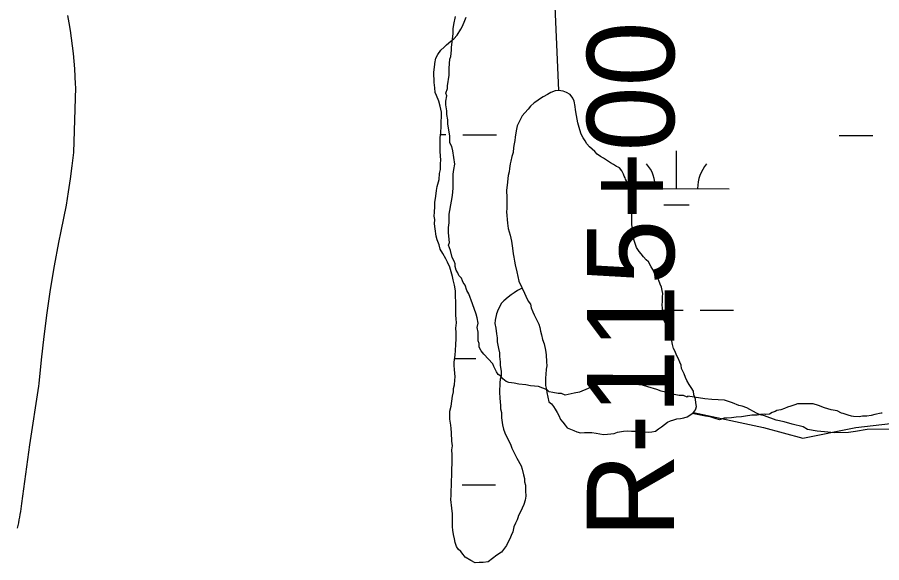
# Model space of a CAD drawing. Extents: x 3180038 to 3217926, y 922069 to 947485.
# Drawn here: x 3189237 to 3190059, y 933923 to 934441 of the extents above; entities that cross this region are included whole.
import ezdxf

# ---------------------------------------------------------------- set-up
doc = ezdxf.new("R2010")
doc.units = 0
for name, color, linetype in [('V-LEVE-TOET', 7, 'Continuous'), ('V-RIVR-RANG-IDEN', 7, 'Continuous'), ('V-SITE-VEGE', 7, 'Continuous'), ('V-TOPO-SHOR', 7, 'Continuous'), ('V-WETL-SWMP', 7, 'Continuous')]:
    doc.layers.add(name, color=color, linetype=linetype)

msp = doc.modelspace()

# ---------------------------------------------------------------- linework, layer by layer
at = {"layer": 'V-LEVE-TOET'}
msp.add_lwpolyline([(3189284.39, 934442.64), (3189285.73, 934435.44), (3189286.95, 934428.21), (3189288.04, 934420.96), (3189289, 934413.7), (3189289.84, 934406.42), (3189290.55, 934399.12), (3189291.13, 934391.82), (3189291.59, 934384.5), (3189291.92, 934377.18), (3189292.02, 934374.04), (3189292.02, 934374.04), (3189290.24, 934312.23), (3189290.24, 934312.23), (3189288.78, 934299.74), (3189287.11, 934287.27), (3189285.22, 934274.84), (3189283.12, 934262.44), (3189280.8, 934250.08), (3189278.26, 934237.76), (3189275.8, 934226.76), (3189275.8, 934226.76), (3189271.74, 934204.57), (3189268.07, 934182.32), (3189264.79, 934160), (3189261.9, 934137.63), (3189259.39, 934115.21), (3189257.28, 934092.76), (3189257.08, 934090.39), (3189257.08, 934090.39), (3189248.45, 934034.68), (3189240.76, 933978.84), (3189240.45, 933976.46), (3189240.45, 933976.46), (3189240.12, 933973.8), (3189239.74, 933971.14), (3189239.32, 933968.49), (3189238.85, 933965.85), (3189238.34, 933963.21), (3189237.78, 933960.59), (3189237.17, 933957.98), (3189236.52, 933955.37)], dxfattribs=at)
at = {"layer": 'V-SITE-VEGE'}
for points in [[(3189651.24, 934278.41), (3189651.08, 934291.93), (3189651.87, 934296.17), (3189652.65, 934301.25), (3189650.8, 934313.92), (3189649.91, 934318.13), (3189648.17, 934321.49), (3189648.09, 934328.26), (3189646.27, 934339.22), (3189646.21, 934343.45), (3189645.3, 934348.51), (3189645.26, 934351.9), (3189644.34, 934357.8), (3189644.3, 934361.18), (3189645.08, 934366.27), (3189644.21, 934368.79), (3189645.84, 934373.04), (3189645.81, 934375.58), (3189647.38, 934385.74), (3189647.29, 934392.51), (3189648.04, 934400.97), (3189648.85, 934403.52), (3189649.62, 934409.44), (3189649.59, 934411.98), (3189651.11, 934425.53), (3189651.06, 934429.75), (3189651.85, 934433.99), (3189653.45, 934441.62)], [(3190067.54, 934049.35), (3190044.72, 934049.07), (3190033.75, 934047.25), (3190027, 934046.32), (3190013.47, 934046.15), (3190004.16, 934046.88), (3189997.39, 934047.64), (3189988.06, 934049.22), (3189983.81, 934051.7), (3189973.63, 934054.11), (3189965.99, 934056.55), (3189958.36, 934058.15), (3189947.32, 934062.24), (3189943.08, 934063.03), (3189939.68, 934064.68), (3189930.32, 934069.64), (3189926.07, 934071.28), (3189922.68, 934072.08), (3189916.73, 934074.54), (3189909.09, 934076.99), (3189897.24, 934077.68), (3189890.47, 934078.44), (3189880.3, 934080.01), (3189874.37, 934080.78), (3189873.54, 934079.93), (3189870.14, 934081.58), (3189865.91, 934081.52), (3189858.28, 934083.12), (3189853.19, 934084.75), (3189848.95, 934085.54), (3189844.7, 934087.18), (3189836.22, 934089.61), (3189826.03, 934092.87), (3189820.93, 934095.34), (3189814.99, 934096.96), (3189805.67, 934098.53), (3189799.75, 934098.46), (3189787.15, 934091.54), (3189779.59, 934088.06), (3189771.17, 934084.58), (3189766.11, 934083.67), (3189757.68, 934081.87), (3189754.28, 934083.52), (3189750.89, 934083.48), (3189745.81, 934084.26), (3189742.42, 934085.07), (3189740.71, 934086.74), (3189732.21, 934090.01), (3189724.59, 934090.77), (3189720.36, 934091.56), (3189713.58, 934092.32), (3189709.34, 934093.11), (3189704.26, 934093.89), (3189701.72, 934094.71), (3189698.3, 934097.2), (3189696.58, 934099.72), (3189694.02, 934101.38), (3189692.3, 934103.89), (3189689.7, 934108.94), (3189688.83, 934111.46), (3189680.26, 934120.65), (3189677.68, 934124.01), (3189675.95, 934127.36), (3189675.9, 934130.75), (3189675.03, 934133.27), (3189674.92, 934141.72), (3189674.02, 934145.94), (3189674.82, 934150.18), (3189673.91, 934155.24), (3189673.02, 934158.61), (3189669.51, 934168.72), (3189666.02, 934177.98), (3189664.28, 934181.33), (3189662.53, 934186.39), (3189660.81, 934188.9), (3189659.94, 934190.58), (3189659.07, 934193.11), (3189656.5, 934195.61), (3189655.62, 934198.14), (3189653.9, 934200.65), (3189653.01, 934204.02), (3189652.98, 934206.56), (3189652.1, 934209.09), (3189650.37, 934212.45), (3189648.6, 934219.19), (3189646.84, 934224.24), (3189647.66, 934226.79), (3189646.7, 934236.07), (3189646.63, 934241.15), (3189647.42, 934245.39), (3189647.32, 934253.84), (3189648.13, 934257.23), (3189650.48, 934271.63), (3189651.24, 934278.41)]]:
    msp.add_lwpolyline(points, dxfattribs=at)
at = {"layer": 'V-TOPO-SHOR'}
for points in [[(3190415.19, 937099.54), (3190388.87, 937087.84), (3190378.73, 937064.19), (3190368.6, 937043.93), (3190192.95, 936689.24), (3189882.18, 936037.3), (3189726.79, 935760.3), (3189520.74, 935432.64), (3189334.95, 935169.16), (3189399.13, 935172.54), (3189476.82, 935067.83), (3189524.11, 934946.22), (3189571.41, 934865.15), (3189625.45, 934824.61), (3189672.74, 934790.83), (3189730.17, 934743.54), (3189740.3, 934652.34), (3189747.06, 934473.31), (3189751.36, 934371.15)], [(3189881.8, 934068.69), (3189882.56, 934071.07), (3189882.01, 934074.62), (3189881.46, 934077.91), (3189880.14, 934082.21), (3189879.59, 934085.51), (3189877.52, 934089.04), (3189875.45, 934092.06), (3189873.37, 934095.84), (3189872.06, 934098.62), (3189870.75, 934101.91), (3189868.4, 934107.21), (3189867.86, 934110.25), (3189866.8, 934113.28), (3189864.98, 934117.07), (3189863.68, 934119.85), (3189862.11, 934123.13), (3189860.8, 934126.16), (3189859.74, 934129.96), (3189859.19, 934133.51), (3189858.39, 934136.55), (3189857.58, 934140.09), (3189856.28, 934143.12), (3189854.97, 934145.9), (3189853.14, 934149.94), (3189851.58, 934153.48), (3189850.51, 934157.53), (3189850.21, 934161.08), (3189850.17, 934164.38), (3189849.88, 934167.68), (3189850.34, 934170.73), (3189850.29, 934175.3), (3189850.5, 934178.35), (3189849.96, 934181.39), (3189849.42, 934184.43), (3189848.11, 934187.21), (3189846.8, 934190.75), (3189845.24, 934193.78), (3189842.39, 934198.31), (3189841.08, 934201.09), (3189839.52, 934203.86), (3189836.93, 934208.4), (3189834.62, 934210.41), (3189832.3, 934213.17), (3189829.98, 934215.94), (3189828.17, 934218.45), (3189825.58, 934222.23), (3189824.27, 934225.77), (3189822.95, 934229.56), (3189822.4, 934233.11), (3189821.85, 934236.66), (3189821.56, 934239.7), (3189821, 934244.01), (3189821.21, 934247.07), (3189821.16, 934251.13), (3189821.34, 934256.97), (3189821.56, 934260.02), (3189821.26, 934263.83), (3189820.73, 934265.34), (3189819.91, 934270.16), (3189819.63, 934272.19), (3189819.11, 934273.2), (3189817.77, 934278.77), (3189816.97, 934281.8), (3189815.91, 934285.6), (3189815.13, 934287.12), (3189814.6, 934288.38), (3189813.82, 934289.89), (3189813.04, 934291.66), (3189811.48, 934294.94), (3189809.41, 934297.71), (3189808.13, 934298.46), (3189806.6, 934299.2), (3189803.53, 934300.94), (3189800.71, 934302.68), (3189797.13, 934305.18), (3189794.06, 934306.92), (3189791.24, 934308.66), (3189788.17, 934310.91), (3189785.85, 934313.17), (3189783.29, 934315.42), (3189780.97, 934317.68), (3189778.14, 934320.69), (3189776.58, 934323.46), (3189774.77, 934326.23), (3189772.95, 934329.77), (3189771.63, 934333.81), (3189769.77, 934340.65), (3189768.96, 934343.94), (3189768.41, 934347.49), (3189767.59, 934352.81), (3189767.29, 934356.11), (3189766.21, 934361.17), (3189764.91, 934363.95), (3189762.32, 934367.47), (3189759, 934369.47), (3189755.68, 934370.69), (3189751.36, 934371.15), (3189748.31, 934370.86), (3189744.02, 934369.28), (3189740.74, 934367.46)], [(3189740.74, 934367.46), (3189736.7, 934365.13), (3189733.17, 934363.05), (3189730.66, 934361.24), (3189728.14, 934359.43), (3189724.62, 934356.34), (3189722.37, 934353.52), (3189719.37, 934350.18), (3189716.86, 934347.1), (3189713.64, 934340.97), (3189712.16, 934337.65), (3189710.95, 934332.81), (3189710.26, 934326.96), (3189709.79, 934323.65), (3189709.07, 934320.59), (3189708.6, 934317.03), (3189708.15, 934312.46), (3189707.91, 934311.44), (3189706.93, 934308.63), (3189705.97, 934304.05), (3189705.49, 934301.5), (3189704.79, 934297.18), (3189704.31, 934294.12), (3189703.6, 934290.56), (3189702.44, 934281.4), (3189701.99, 934276.57), (3189702.08, 934269.21), (3189702.17, 934262.35), (3189702.2, 934259.31), (3189701.99, 934256), (3189702.89, 934245.09), (3189703.46, 934240.27), (3189705.32, 934233.69), (3189706.66, 934228.12), (3189707.22, 934223.81), (3189708.04, 934219), (3189708.33, 934215.95), (3189708.88, 934212.91), (3189709.43, 934209.11), (3189710.24, 934205.56), (3189711.59, 934198.98), (3189712.66, 934194.67), (3189713.73, 934190.12), (3189716.6, 934184.06), (3189718.95, 934178.75), (3189720.25, 934175.98), (3189722.6, 934171.18), (3189724.67, 934168.41), (3189725.47, 934164.87), (3189726.79, 934161.07), (3189728.35, 934158.04), (3189730.17, 934154.26), (3189732.52, 934149.21), (3189733.57, 934146.17), (3189734.38, 934142.63), (3189735.19, 934139.08), (3189736.25, 934134.78), (3189737.83, 934130.48), (3189738.92, 934124.4), (3189739.74, 934120.09), (3189740.07, 934113.49), (3189740.38, 934109.69), (3189739.65, 934106.63), (3189739.21, 934101.55), (3189738.99, 934098.24), (3189739.04, 934094.69), (3189739.08, 934091.13), (3189739.89, 934087.33), (3189740.18, 934084.29), (3189742.07, 934075.42)], [(3189879.59, 934065.44), (3189946.36, 934051.06), (3189983.51, 934040.93), (3190034.18, 934051.06), (3190091.61, 934057.82), (3190132.14, 934071.33), (3190179.44, 934078.09), (3190226.73, 934071.33), (3190267.26, 934054.44), (3190328.07, 934054.44), (3190368.6, 934061.2), (3190415.89, 934081.46), (3190466.56, 934091.6), (3190527.36, 934091.6), (3190594.92, 934094.98), (3190655.73, 934088.22), (3190719.91, 934091.6), (3190763.82, 934101.73), (3190821.25, 934111.87), (3190980.01, 934189.56)], [(3189742.07, 934075.42), (3189744.63, 934073.42), (3189746.44, 934070.91), (3189748.25, 934068.39), (3189750.07, 934065.36), (3189751.63, 934062.34), (3189753.2, 934058.8), (3189755.52, 934056.04), (3189757.58, 934053.27), (3189759.65, 934050.75), (3189762.71, 934049.52), (3189765.77, 934048.29), (3189768.83, 934047.06), (3189772.4, 934046.09), (3189775.95, 934046.38), (3189779.51, 934046.43), (3189783.06, 934046.47), (3189787.14, 934045.76), (3189790.7, 934045.04), (3189794.26, 934044.58), (3189797.81, 934044.62), (3189801.11, 934044.92), (3189804.15, 934045.46), (3189807.44, 934046.52), (3189813.27, 934047.61), (3189817.33, 934047.91), (3189820.64, 934047.45), (3189823.93, 934047.74), (3189827.49, 934047.53), (3189830.54, 934047.06), (3189833.59, 934047.1), (3189837.15, 934046.63), (3189840.2, 934046.93), (3189843.49, 934047.73), (3189846.51, 934049.8), (3189849.28, 934051.61), (3189852.05, 934053.93), (3189855.07, 934056), (3189857.85, 934057.3), (3189860.88, 934058.36), (3189863.92, 934059.16), (3189867.21, 934059.71), (3189870.51, 934060.25), (3189873.54, 934061.31), (3189876.32, 934062.87), (3189878.42, 934064.53)], [(3189878.42, 934064.53), (3189879.59, 934065.44), (3189881.59, 934068.01), (3189881.8, 934068.69)]]:
    msp.add_lwpolyline(points, dxfattribs=at)
at = {"layer": 'V-WETL-SWMP'}
for p, q in [((3189639.17, 934329.33), (3189644.35, 934329.32)), ((3189660.35, 934329.29), (3189692.35, 934329.21)), ((3190018.26, 934328.48), (3190050.26, 934328.41)), ((3189863.55, 934278.09), (3189863.64, 934314.09)), ((3189817.91, 934278.19), (3189913.55, 934277.98)), ((3189851.52, 934262.68), (3189875.52, 934262.63)), ((3189850.17, 934162.69), (3189869.88, 934162.65)), ((3189885.88, 934162.61), (3189917.88, 934162.54)), ((3189652.61, 934116.71), (3189672.72, 934116.66)), ((3189659.6, 933996.62), (3189691.6, 933996.55))]:
    msp.add_line(p, q, dxfattribs=at)
for points in [[(3189633.65, 934248.7), (3189633.21, 934251.92), (3189633.57, 934255.55), (3189633.9, 934261.2), (3189633.85, 934264.83), (3189634.59, 934270.88), (3189635.33, 934276.13), (3189636.08, 934280.18), (3189638.02, 934286.65), (3189638.35, 934292.3), (3189639.11, 934296.34), (3189639.04, 934301.98), (3189639.4, 934305.21), (3189638.9, 934313.27), (3189638.83, 934318.91), (3189638.78, 934322.54), (3189638.73, 934326.57), (3189639.49, 934331.02), (3189639.81, 934337.47), (3189639.75, 934342.31), (3189640.11, 934345.54), (3189640.05, 934350.78), (3189638.77, 934356.41), (3189637.5, 934361.23), (3189635.42, 934366.44), (3189634.17, 934369.25), (3189633.72, 934373.68), (3189633.25, 934378.91), (3189632.72, 934388.58), (3189633.84, 934395.85), (3189633.83, 934397.06), (3189634.58, 934401.91), (3189636.55, 934405.56), (3189639.32, 934409.63), (3189642.51, 934412.49), (3189644.9, 934414.54), (3189648.89, 934418.21), (3189651.68, 934420.27), (3189654.86, 934423.93), (3189658.42, 934429.62), (3189660, 934432.46), (3189662.35, 934437.73), (3189663.52, 934440.97)], [(3189774.77, 934326.23), (3189772.95, 934329.77), (3189771.63, 934333.81), (3189769.77, 934340.65), (3189768.96, 934343.94), (3189768.41, 934347.49), (3189767.59, 934352.81), (3189767.29, 934356.11), (3189766.21, 934361.17), (3189764.91, 934363.95), (3189762.32, 934367.48), (3189759, 934369.47), (3189755.68, 934370.69), (3189751.36, 934371.15), (3189748.31, 934370.86), (3189744.02, 934369.28), (3189740.74, 934367.46), (3189736.7, 934365.13), (3189733.17, 934363.05), (3189730.66, 934361.24), (3189728.14, 934359.43), (3189724.62, 934356.34), (3189722.37, 934353.52), (3189719.37, 934350.18), (3189716.86, 934347.1), (3189713.64, 934340.97), (3189712.16, 934337.65), (3189710.95, 934332.81), (3189710.26, 934326.96), (3189709.79, 934323.65), (3189709.07, 934320.59), (3189708.6, 934317.03), (3189708.15, 934312.46), (3189707.91, 934311.44), (3189706.93, 934308.63), (3189705.97, 934304.05), (3189705.49, 934301.5), (3189704.78, 934297.18), (3189704.31, 934294.12), (3189703.6, 934290.56), (3189702.44, 934281.4), (3189701.99, 934276.57), (3189702.08, 934269.21), (3189702.17, 934262.35), (3189702.21, 934259.31), (3189701.99, 934256), (3189702.89, 934245.09), (3189703.46, 934240.27), (3189705.32, 934233.69), (3189706.66, 934228.12), (3189707.22, 934223.81), (3189708.04, 934219), (3189708.33, 934215.95), (3189708.88, 934212.91), (3189709.43, 934209.11), (3189710.24, 934205.56), (3189711.59, 934198.98), (3189712.66, 934194.67), (3189713.73, 934190.12), (3189716.6, 934184.06), (3189716.91, 934183.35), (3189712.3, 934181.14), (3189709.1, 934179.08), (3189706.3, 934177.03), (3189703.5, 934174.98), (3189699.52, 934171.3), (3189696.73, 934168.85), (3189695.55, 934166.01), (3189693.98, 934163.17), (3189692.41, 934159.12), (3189691.28, 934153.06), (3189690.92, 934149.83), (3189691.78, 934145.4), (3189692.24, 934140.17), (3189693.1, 934136.15), (3189693.15, 934132.52), (3189694.43, 934126.09), (3189695.29, 934122.06), (3189695.34, 934118.44), (3189695.8, 934113.6), (3189695.84, 934109.98), (3189696.71, 934104.75), (3189696.77, 934100.31), (3189696, 934097.08), (3189695.65, 934093.44), (3189695.35, 934084.57), (3189695.42, 934078.93), (3189696.31, 934072.09), (3189696.35, 934068.86), (3189697.2, 934065.24), (3189697.26, 934060.41), (3189698.15, 934053.56), (3189699.01, 934049.54), (3189700.27, 934045.93), (3189703.16, 934039.92), (3189705.64, 934035.11), (3189706.89, 934031.5), (3189710.2, 934025.09), (3189711.85, 934021.88), (3189715.97, 934014.68), (3189716.82, 934011.46)], [(3189940.12, 934062.87), (3189936.9, 934062.83), (3189935.29, 934062.81), (3189929.25, 934061.93), (3189925.23, 934061.07), (3189920.39, 934061.01), (3189915.97, 934060.15), (3189911.53, 934060.1), (3189908.71, 934060.06), (3189904.3, 934058.4), (3189900.25, 934059.55), (3189899.44, 934059.95), (3189895.4, 934061.11), (3189890.95, 934061.86), (3189878.42, 934064.53), (3189879.59, 934065.44), (3189881.59, 934068.01), (3189882.56, 934071.07), (3189882.01, 934074.62), (3189881.46, 934077.91), (3189880.14, 934082.21), (3189879.59, 934085.51), (3189877.52, 934089.04), (3189875.45, 934092.06), (3189873.37, 934095.84), (3189872.06, 934098.62), (3189870.75, 934101.91), (3189868.4, 934107.21), (3189867.86, 934110.25), (3189866.8, 934113.29), (3189864.98, 934117.07), (3189863.67, 934119.85), (3189862.11, 934123.13), (3189860.8, 934126.16), (3189859.74, 934129.96), (3189859.19, 934133.51), (3189858.39, 934136.55), (3189857.58, 934140.09), (3189856.28, 934143.12), (3189854.97, 934145.9), (3189853.14, 934149.94), (3189851.58, 934153.48), (3189850.51, 934157.53), (3189850.21, 934161.08), (3189850.17, 934164.38), (3189849.88, 934167.68), (3189850.35, 934170.73), (3189850.29, 934175.3), (3189850.51, 934178.35), (3189849.96, 934181.39), (3189849.41, 934184.43), (3189848.11, 934187.21), (3189846.8, 934190.75), (3189845.24, 934193.78), (3189842.39, 934198.31), (3189841.08, 934201.09), (3189839.52, 934203.86), (3189836.93, 934208.4), (3189834.62, 934210.41), (3189832.3, 934213.17), (3189829.98, 934215.94), (3189828.17, 934218.45), (3189825.58, 934222.23), (3189824.27, 934225.77), (3189822.95, 934229.56), (3189822.4, 934233.11), (3189821.85, 934236.66), (3189821.56, 934239.7), (3189820.99, 934244.02), (3189821.21, 934247.07), (3189821.16, 934251.13), (3189821.34, 934256.97), (3189821.56, 934260.02), (3189821.26, 934263.83), (3189820.73, 934265.34), (3189819.91, 934270.16), (3189819.63, 934272.19), (3189819.11, 934273.2), (3189817.77, 934278.77), (3189816.97, 934281.81), (3189815.91, 934285.6), (3189815.13, 934287.12), (3189814.6, 934288.38), (3189813.82, 934289.89), (3189813.04, 934291.66), (3189811.48, 934294.94), (3189809.41, 934297.71), (3189808.13, 934298.46), (3189806.6, 934299.2), (3189803.53, 934300.94), (3189800.71, 934302.68), (3189797.13, 934305.18), (3189794.06, 934306.92), (3189791.24, 934308.66), (3189788.17, 934310.91), (3189785.85, 934313.17), (3189783.29, 934315.42), (3189780.97, 934317.68), (3189778.14, 934320.69), (3189776.58, 934323.46), (3189774.77, 934326.23)], [(3189716.82, 934011.46), (3189718.09, 934006.24), (3189718.94, 934002.62), (3189718.98, 933999.39), (3189719.83, 933996.18), (3189719.89, 933990.94), (3189720.36, 933985.7), (3189719.6, 933982.07), (3189718.44, 933978.02), (3189716.87, 933974.37), (3189712.94, 933966.66), (3189712.94, 933966.26), (3189712.17, 933963.43), (3189710.6, 933960.18), (3189709.03, 933956.54), (3189707.88, 933952.09), (3189706.31, 933948.44), (3189705.14, 933945.2), (3189703.56, 933942.36), (3189701.99, 933939.11), (3189700.01, 933936.27), (3189697.23, 933932.6), (3189692.84, 933929.73), (3189688.44, 933926.45), (3189684.45, 933923.58), (3189679.62, 933922.71), (3189675.99, 933922.66), (3189671.96, 933922.61), (3189667.9, 933924.58), (3189662.62, 933927.74), (3189660.57, 933930.54), (3189658.52, 933933.33), (3189656.08, 933935.32), (3189654.43, 933938.12), (3189653.18, 933941.73), (3189652.33, 933945.35), (3189651.47, 933949.37), (3189651.02, 933953.4), (3189650.57, 933956.62), (3189650.52, 933961.05), (3189650.48, 933964.28), (3189650.42, 933969.11), (3189649.95, 933974.35), (3189649.04, 933982.8), (3189649.4, 933986.44), (3189649.36, 933989.66), (3189649.67, 933997.33), (3189649.62, 934000.95), (3189649.97, 934004.99), (3189649.9, 934011.04), (3189650.23, 934017.09), (3189650.18, 934021.12), (3189650.13, 934025.15), (3189650.07, 934029.99), (3189650.43, 934033.62), (3189649.97, 934038.05), (3189649.47, 934046.11), (3189649.42, 934050.14), (3189648.97, 934053.36), (3189648.1, 934058.99), (3189648.05, 934063.02), (3189648, 934066.65), (3189649.15, 934071.5), (3189649.9, 934075.95), (3189650.65, 934080.79), (3189651.4, 934084.83), (3189651.36, 934088.06), (3189652.53, 934091.7), (3189652.88, 934096.14), (3189653.24, 934099.37), (3189652.8, 934102.59), (3189652.35, 934106.21), (3189652.3, 934109.84), (3189652.26, 934113.07), (3189652.99, 934119.93), (3189653.33, 934124.37), (3189653.67, 934130.02), (3189654, 934135.26), (3189653.93, 934141.31), (3189653.88, 934145.34), (3189654.22, 934150.58), (3189654.17, 934154.21), (3189653.73, 934157.83), (3189653.65, 934163.88), (3189653.57, 934170.73), (3189653.51, 934175.17), (3189653.44, 934180.81), (3189652.56, 934186.44), (3189651.3, 934191.27), (3189650.45, 934194.48), (3189647.92, 934203.32), (3189645.85, 934208.13), (3189644.19, 934211.34), (3189641.31, 934216.54), (3189638.84, 934220.54), (3189637.98, 934224.56), (3189635.91, 934229.38), (3189635.06, 934232.99), (3189634.16, 934239.84), (3189633.3, 934244.66), (3189633.65, 934248.7)], [(3190059.03, 934064.75), (3190058.23, 934064.74), (3190052.2, 934063.45), (3190048.58, 934062.6), (3190044.56, 934061.75), (3190040.53, 934061.7), (3190037.31, 934061.25), (3190031.66, 934061.59), (3190030.04, 934061.97), (3190026.81, 934062.74), (3190021.95, 934064.29), (3190020.33, 934064.67), (3190016.27, 934067.04), (3190010.62, 934067.78), (3190004.14, 934069.71), (3189998.47, 934072.06), (3189993.61, 934073.61), (3189987.97, 934073.54), (3189983.94, 934073.49), (3189978.7, 934073.43), (3189975.89, 934072.59), (3189972.27, 934071.33), (3189969.06, 934070.49), (3189966.25, 934069.24), (3189962.64, 934067.99), (3189959.02, 934067.14), (3189957.42, 934066.31), (3189954.61, 934065.47), (3189951.8, 934063.82), (3189948.58, 934063.38), (3189947.37, 934063.77), (3189943.34, 934063.31), (3189940.12, 934062.87)]]:
    msp.add_lwpolyline(points, dxfattribs=at)
for centre, start, end in [((3189808.31, 934278.69), 359.09904, 40.6427), ((3189918.8, 934278.44), 139.09899, 180.64264)]:
    msp.add_arc(centre, 35.25, start, end, dxfattribs=at)

# ---------------------------------------------------------------- texts
at = {"layer": 'V-RIVR-RANG-IDEN'}
msp.add_text('R-115+00', height=83, rotation=89.97881, dxfattribs=at).set_placement((3189861.25, 933946.26))

doc.saveas('drawing.dxf')
